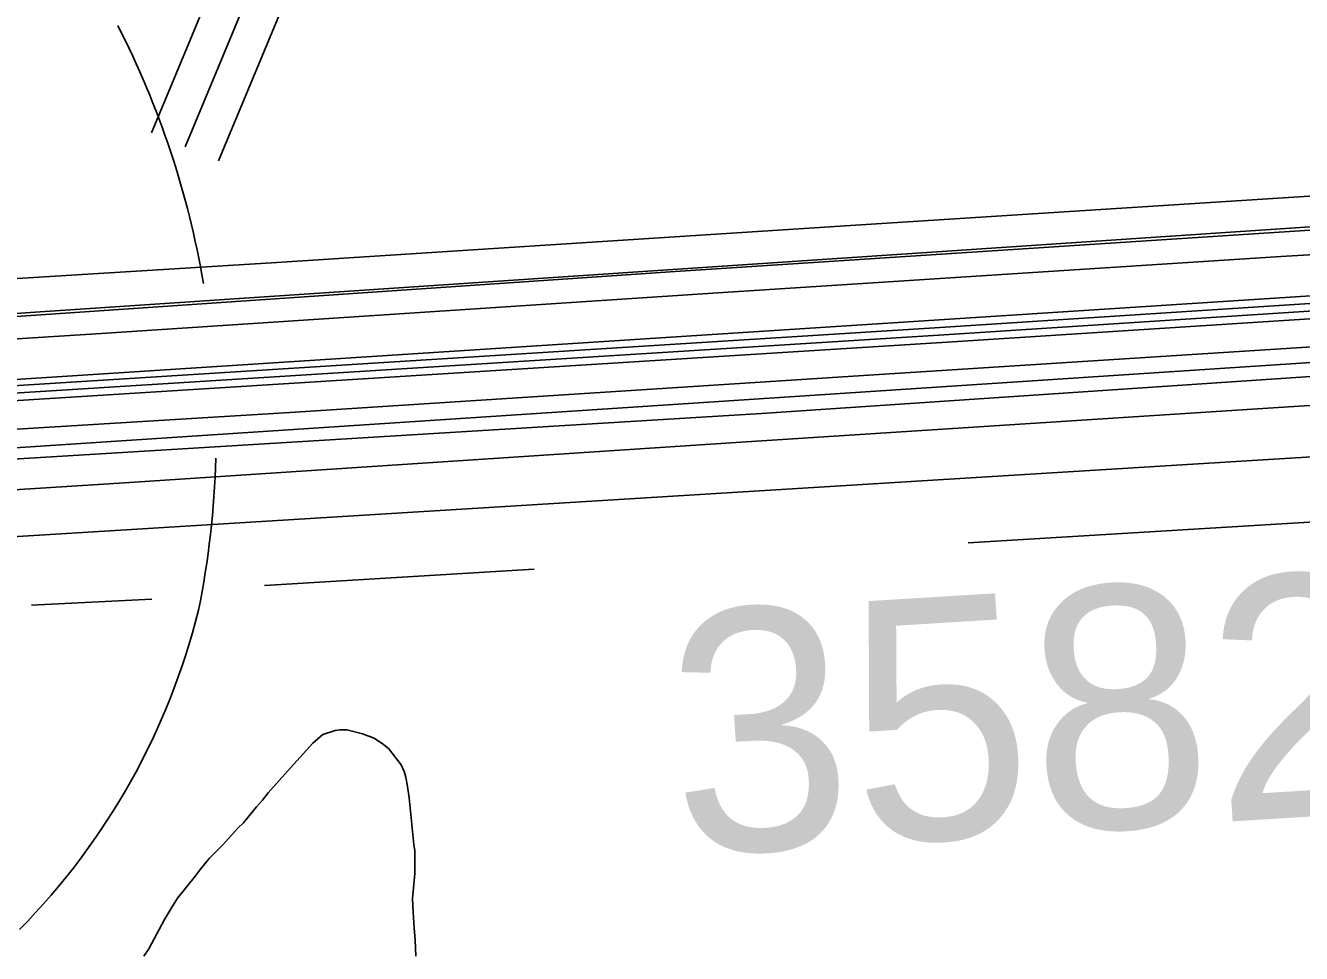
# Model space of a CAD drawing. Extents: x 3313442 to 3351311, y 721974 to 747360.
# Drawn here: x 3320358 to 3320884, y 729431 to 729814 of the extents above; entities that cross this region are included whole.
import ezdxf

# ---------------------------------------------------------------- set-up
doc = ezdxf.new("R2010")
doc.units = 0
for name, color, linetype in [('V-BRDG-OTLN', 7, 'Continuous'), ('V-RAIL-TRAK', 7, 'Continuous'), ('V-ROAD-CNTR', 7, 'Continuous'), ('V-SITE-VEGE', 7, 'Continuous'), ('V-SURV-IDEN', 7, 'Continuous'), ('V-TOPO-SHOR', 7, 'Continuous')]:
    doc.layers.add(name, color=color, linetype=linetype)

msp = doc.modelspace()

# ---------------------------------------------------------------- linework, layer by layer
at = {"layer": 'V-BRDG-OTLN'}
for p, q in [((3320732.98, 729689.29), (3320993.95, 729706.18)), ((3320998.95, 729700.25), (3320737.98, 729683.36)), ((3319260.64, 729596.95), (3320732.98, 729689.29)), ((3320737.98, 729683.36), (3319265.65, 729591.03))]:
    msp.add_line(p, q, dxfattribs=at)
for points in [[(3320027.11, 729673.66), (3320326.85, 729692.23), (3320625.72, 729712.54), (3321034.35, 729739.15), (3321378.17, 729762.12), (3321742.23, 729785.3), (3322315.22, 729820.18), (3322734.66, 729846.49), (3323163.18, 729876.19), (3323634.51, 729906.06), (3324271.4, 729946.09), (3324700.11, 729974.82), (3325112.37, 729999.31), (3325418.16, 730018.21), (3325686.56, 730036.07), (3325892.89, 730048.88)], [(3320029.11, 729613.8), (3320339.22, 729634.27), (3320661.41, 729653.97), (3320967.6, 729674.61), (3321254.1, 729691.76), (3321493.35, 729708.2), (3321721.78, 729722.63), (3322170.54, 729751.36), (3322654.03, 729782.08), (3323222.6, 729817.79), (3323823.97, 729856.26), (3324302.83, 729887.22), (3324624.44, 729907.32), (3324993.14, 729930.83), (3325309.56, 729952.91), (3325623.66, 729972.5), (3325900.26, 729988.64)], [(3321526.45, 729759.91), (3321355.7, 729748.6), (3321221.02, 729739.27), (3321061.48, 729729.59), (3320875.69, 729718.82), (3320641.28, 729703.68), (3320391.04, 729687.14), (3320150.06, 729671.87), (3320027.72, 729663.59), (3320026.22, 729688.28), (3320220.34, 729701.48), (3320459.18, 729716.19), (3320702.47, 729731.83), (3320930.71, 729746.45), (3321171.3, 729761.72), (3321403.78, 729776.69), (3321707.08, 729796.19)], [(3321533.96, 729698.14), (3321363.21, 729686.83), (3321228.54, 729677.5), (3321068.99, 729667.82), (3320883.21, 729657.04), (3320648.79, 729641.9), (3320398.55, 729625.37), (3320157.58, 729610.1), (3320029.86, 729601.66), (3320028.35, 729626.36), (3320227.85, 729639.71), (3320466.7, 729654.42), (3320709.99, 729670.06), (3320938.23, 729684.68), (3321178.81, 729699.95), (3321411.3, 729714.91), (3321714.59, 729734.42)]]:
    msp.add_lwpolyline(points, dxfattribs=at)
at = {"layer": 'V-RAIL-TRAK'}
msp.add_lwpolyline([(3322934.75, 729827.11), (3322611.67, 729806.1), (3322336.22, 729788.65), (3322094.08, 729773.15), (3321868, 729758.38), (3321745.78, 729750.8), (3321687.62, 729747.18), (3321377.46, 729727.62), (3321222.55, 729717.75), (3320995.59, 729703.16), (3320734.62, 729686.27), (3319262.29, 729593.93), (3318649.57, 729554.73), (3318512.76, 729543.35), (3318465.09, 729536.82), (3318380.23, 729523.2), (3318253.29, 729493.83), (3318192.41, 729476.06), (3318085.93, 729439.5), (3317925.87, 729371.13), (3317811.76, 729313.69), (3317669.86, 729225.92), (3317575.07, 729163.4)], dxfattribs=at)
at = {"layer": 'V-ROAD-CNTR'}
for points in [[(3320423.49, 729764.08), (3320456.94, 729844.54), (3320478.4, 729945.92), (3320482.17, 729987.25)], [(3320409.64, 729769.83), (3320442.56, 729849.01), (3320451, 729888.91)], [(3320437.35, 729758.32), (3320471.33, 729840.07), (3320478.88, 729875.75)], [(3318126.49, 729560.46), (3320030.63, 729673.62), (3321627.96, 729780.52), (3321880.26, 729796.58)], [(3321882.68, 729766.75), (3318656.05, 729558.34)], [(3321884.83, 729740.61), (3320027.28, 729618.32), (3319628.79, 729578.97)], [(3320311.85, 729600.48), (3321436.12, 729669.8)]]:
    msp.add_lwpolyline(points, dxfattribs=at)
for centre, radius, start, end in [((3320066.5, 729645.69), 369.81, 9.6503, 27.1001), ((3320066.5, 729645.69), 369.81, 348.6125, 358.4156), ((3320151.12, 729641.88), 286.4, 315.4413, 346.0172)]:
    msp.add_arc(centre, radius, start, end, dxfattribs=at)
at = {"layer": 'V-SITE-VEGE'}
msp.add_lwpolyline([(3320406.52, 729429.86), (3320408.58, 729432.88), (3320415.03, 729444.98), (3320417.86, 729449.76), (3320420.43, 729453.79), (3320427.86, 729463.09), (3320429.91, 729465.85), (3320433.5, 729470.13), (3320438.87, 729475.65), (3320445.26, 729482.68), (3320447.56, 729484.93), (3320452.94, 729491.47), (3320455.5, 729494.23), (3320457.81, 729497.25), (3320465.75, 729506.29), (3320476.24, 729517.84), (3320480.32, 729521.34), (3320485.4, 729523.07), (3320487.43, 729523.3), (3320490.21, 729523.28), (3320496.78, 729521.7), (3320501.58, 729519.88), (3320505.35, 729517.31), (3320507.61, 729515.52), (3320512.62, 729508.88), (3320513.86, 729506.09), (3320514.6, 729503.8), (3320515.32, 729499.99), (3320516.03, 729495.18), (3320517.88, 729475.92), (3320518.36, 729473.38), (3320518.27, 729464.01), (3320517.41, 729453.64), (3320517.61, 729448.06), (3320518.06, 729441.47), (3320518.52, 729436.66), (3320518.71, 729429.82)], dxfattribs=at)
at = {"layer": 'V-TOPO-SHOR'}
for p, q in [((3320456.25, 729582.89), (3320567.63, 729589.66)), ((3320409.75, 729577.32), (3320360.08, 729574.79))]:
    msp.add_line(p, q, dxfattribs=at)
msp.add_lwpolyline([(3321115.7, 729622.56), (3320985.09, 729614.98), (3320746.72, 729600.59)], dxfattribs=at)

# ---------------------------------------------------------------- texts
at = {"layer": 'V-SURV-IDEN'}
msp.add_text('3582+87.0', height=100, rotation=3.5151, dxfattribs=at).set_placement((3320626.45, 729471.44))

doc.saveas('drawing.dxf')
